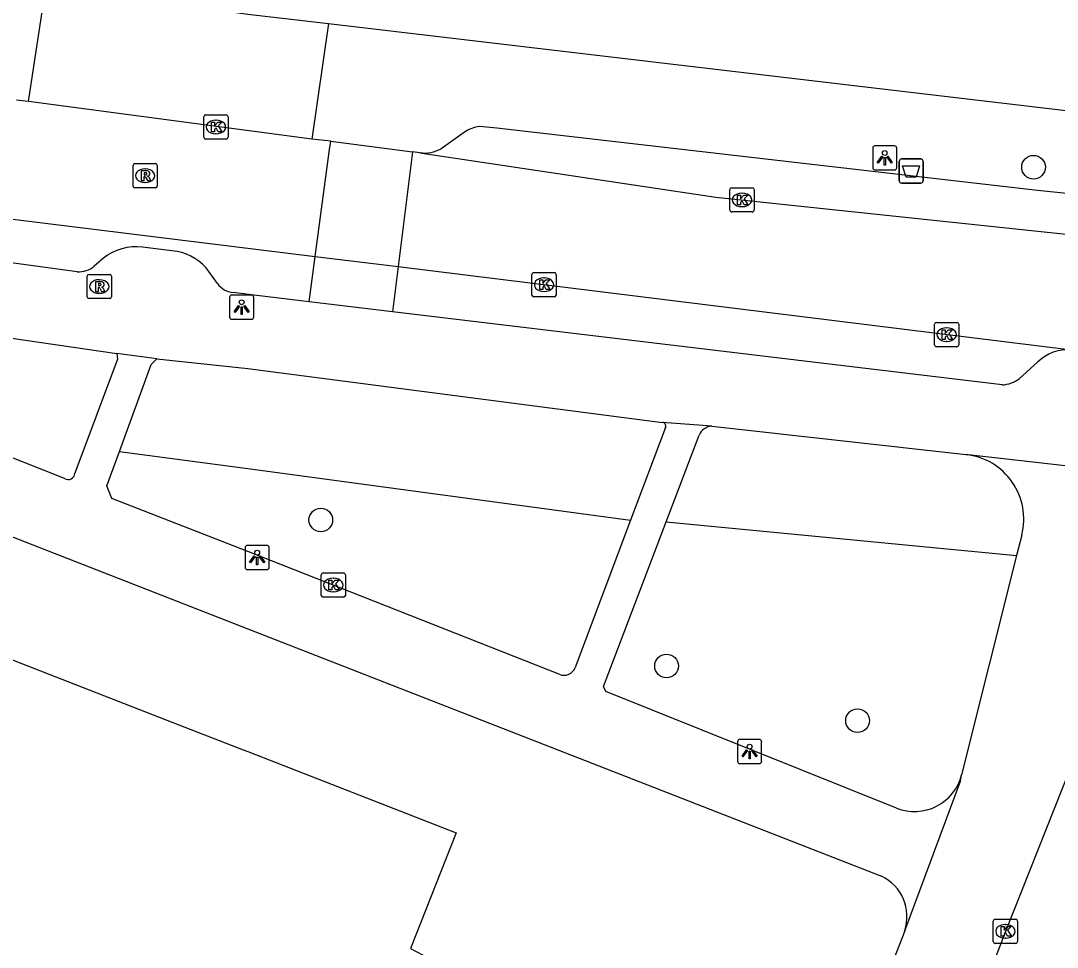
# Model space of a CAD drawing. Extents: x 160026 to 161302, y 384757 to 385701.
# Drawn here: x 160990.62 to 161033.44, y 385215.45 to 385253.7 of the extents above; entities that cross this region are included whole.
import ezdxf

# ---------------------------------------------------------------- set-up
doc = ezdxf.new("R2010")
doc.units = 0
for name, color, linetype in [('IMGEO_Afvalbak', 7, 'Continuous'), ('IMGEO_Boom', 7, 'Continuous'), ('IMGEO_Groenvoorziening', 7, 'Continuous'), ('IMGEO_Kolk', 7, 'Continuous'), ('IMGEO_Lichtpunt', 7, 'Continuous'), ('IMGEO_Pand', 7, 'Continuous'), ('IMGEO_Rijbaan_lokaal_open', 7, 'Continuous'), ('IMGEO_Rioolput', 7, 'Continuous'), ('IMGEO_Voetpad_open', 7, 'Continuous')]:
    doc.layers.add(name, color=color, linetype=linetype)

msp = doc.modelspace()

# ---------------------------------------------------------------- linework, layer by layer
at = {"layer": 'IMGEO_Afvalbak'}
for p, q in [((161026.909, 385247.097), (161026.909, 385247.897)), ((161026.909, 385247.897), (161026.909, 385247.097)), ((161027.009, 385247.997), (161027.799, 385247.997)), ((161027.799, 385247.997), (161027.009, 385247.997)), ((161027.899, 385247.897), (161027.899, 385247.097)), ((161027.899, 385247.097), (161027.899, 385247.897)), ((161027.799, 385246.997), (161027.009, 385246.997)), ((161027.009, 385246.997), (161027.799, 385246.997))]:
    msp.add_line(p, q, dxfattribs=at)
msp.add_lwpolyline([(161027.052, 385247.711), (161027.756, 385247.711), (161027.607, 385247.241), (161027.201, 385247.241), (161027.052, 385247.711)], dxfattribs=at)
for centre, start, end in [((161027.009, 385247.897), 90, 180), ((161027.009, 385247.897), 90, 180), ((161027.799, 385247.897), 0, 90), ((161027.799, 385247.897), 360, 90), ((161027.009, 385247.097), 180, 270), ((161027.009, 385247.097), 180, 270), ((161027.799, 385247.097), 270, 0), ((161027.799, 385247.097), 270, 0)]:
    msp.add_arc(centre, 0.1, start, end, dxfattribs=at)
at = {"layer": 'IMGEO_Boom'}
for centre in [(161032.459, 385247.656), (161003.019, 385233.091), (161017.301, 385227.061), (161025.189, 385224.804)]:
    msp.add_circle(centre, 0.489, dxfattribs=at)
at = {"layer": 'IMGEO_Groenvoorziening'}
for points in [[(160994.704, 385235.924), (161000, 385235.21), (161015.813, 385233.077)], [(161017.279, 385233.008), (161031.763, 385231.618)]]:
    msp.add_lwpolyline(points, dxfattribs=at)
at = {"layer": 'IMGEO_Kolk'}
for p, q in [((160998.261, 385249.817), (160999.113, 385249.817)), ((160998.186, 385248.891), (160998.186, 385249.743)), ((160998.674, 385249.597), (160998.699, 385249.597)), ((160999.187, 385249.743), (160999.187, 385248.891)), ((160998.697, 385249.037), (160998.672, 385249.037)), ((160999.113, 385248.817), (160998.261, 385248.817)), ((161019.991, 385246.807), (161020.843, 385246.807)), ((161019.916, 385245.881), (161019.916, 385246.733)), ((161020.404, 385246.587), (161020.429, 385246.587)), ((161020.917, 385246.733), (161020.917, 385245.881)), ((161020.427, 385246.027), (161020.402, 385246.027)), ((161020.843, 385245.807), (161019.991, 385245.807)), ((161011.74, 385242.378), (161011.74, 385243.23)), ((161011.815, 385243.304), (161012.667, 385243.304)), ((161012.228, 385243.084), (161012.253, 385243.084)), ((161012.741, 385243.23), (161012.741, 385242.378)), ((161012.667, 385242.304), (161011.815, 385242.304)), ((161012.251, 385242.524), (161012.226, 385242.524)), ((161028.445, 385241.246), (161029.297, 385241.246)), ((161028.37, 385240.32), (161028.37, 385241.172)), ((161028.858, 385241.026), (161028.883, 385241.026)), ((161029.371, 385241.172), (161029.371, 385240.32)), ((161028.881, 385240.466), (161028.856, 385240.466)), ((161029.297, 385240.246), (161028.445, 385240.246)), ((161003.034, 385229.977), (161003.034, 385230.829)), ((161003.109, 385230.903), (161003.961, 385230.903)), ((161003.522, 385230.683), (161003.547, 385230.683)), ((161004.035, 385230.829), (161004.035, 385229.977)), ((161003.545, 385230.123), (161003.52, 385230.123)), ((161003.961, 385229.903), (161003.109, 385229.903)), ((161030.798, 385215.679), (161030.798, 385216.531)), ((161030.873, 385216.605), (161031.725, 385216.605)), ((161031.799, 385216.531), (161031.799, 385215.679)), ((161031.286, 385216.385), (161031.311, 385216.385)), ((161031.725, 385215.605), (161030.873, 385215.605)), ((161031.309, 385215.825), (161031.284, 385215.825))]:
    msp.add_line(p, q, dxfattribs=at)
for points in [[(160998.261, 385249.817), (160999.113, 385249.817)], [(160998.186, 385248.891), (160998.186, 385249.743)], [(160998.507, 385249.517), (160998.63, 385249.517), (160998.63, 385249.366), (160998.76, 385249.517), (160998.924, 385249.517), (160998.778, 385249.366), (160998.931, 385249.117), (160998.779, 385249.117), (160998.694, 385249.281), (160998.63, 385249.214), (160998.63, 385249.117), (160998.507, 385249.117), (160998.507, 385249.517)], [(160999.187, 385249.743), (160999.187, 385248.891)], [(160999.113, 385248.817), (160998.261, 385248.817)], [(161019.991, 385246.807), (161020.843, 385246.807)], [(161019.916, 385245.881), (161019.916, 385246.733)], [(161020.237, 385246.507), (161020.36, 385246.507), (161020.36, 385246.356), (161020.49, 385246.507), (161020.654, 385246.507), (161020.508, 385246.356), (161020.661, 385246.107), (161020.509, 385246.107), (161020.424, 385246.271), (161020.36, 385246.204), (161020.36, 385246.107), (161020.237, 385246.107), (161020.237, 385246.507)], [(161020.917, 385246.733), (161020.917, 385245.881)], [(161020.843, 385245.807), (161019.991, 385245.807)], [(161011.74, 385242.378), (161011.74, 385243.23)], [(161011.815, 385243.304), (161012.667, 385243.304)], [(161012.061, 385243.004), (161012.184, 385243.004), (161012.184, 385242.853), (161012.314, 385243.004), (161012.478, 385243.004), (161012.332, 385242.853), (161012.485, 385242.604), (161012.333, 385242.604), (161012.248, 385242.768), (161012.184, 385242.701), (161012.184, 385242.604), (161012.061, 385242.604), (161012.061, 385243.004)], [(161012.741, 385243.23), (161012.741, 385242.378)], [(161012.667, 385242.304), (161011.815, 385242.304)], [(161028.445, 385241.246), (161029.297, 385241.246)], [(161028.37, 385240.32), (161028.37, 385241.172)], [(161028.691, 385240.946), (161028.814, 385240.946), (161028.814, 385240.795), (161028.944, 385240.946), (161029.108, 385240.946), (161028.962, 385240.795), (161029.115, 385240.546), (161028.963, 385240.546), (161028.878, 385240.71), (161028.814, 385240.643), (161028.814, 385240.546), (161028.691, 385240.546), (161028.691, 385240.946)], [(161029.371, 385241.172), (161029.371, 385240.32)], [(161029.297, 385240.246), (161028.445, 385240.246)], [(161003.034, 385229.977), (161003.034, 385230.829)], [(161003.109, 385230.903), (161003.961, 385230.903)], [(161003.355, 385230.603), (161003.478, 385230.603), (161003.478, 385230.452), (161003.608, 385230.603), (161003.772, 385230.603), (161003.626, 385230.452), (161003.779, 385230.203), (161003.627, 385230.203), (161003.542, 385230.367), (161003.478, 385230.3), (161003.478, 385230.203), (161003.355, 385230.203), (161003.355, 385230.603)], [(161004.035, 385230.829), (161004.035, 385229.977)], [(161003.961, 385229.903), (161003.109, 385229.903)], [(161030.798, 385215.679), (161030.798, 385216.531)], [(161030.873, 385216.605), (161031.725, 385216.605)], [(161031.799, 385216.531), (161031.799, 385215.679)], [(161031.119, 385216.305), (161031.242, 385216.305), (161031.242, 385216.154), (161031.372, 385216.305), (161031.536, 385216.305), (161031.39, 385216.154), (161031.543, 385215.905), (161031.391, 385215.905), (161031.306, 385216.069), (161031.242, 385216.002), (161031.242, 385215.905), (161031.119, 385215.905), (161031.119, 385216.305)], [(161031.725, 385215.605), (161030.873, 385215.605)]]:
    msp.add_lwpolyline(points, dxfattribs=at)
for centre, start, end in [((160998.263, 385249.741), 91.552, 178.448), ((160998.263, 385249.741), 91.552, 178.448), ((160999.111, 385249.741), 1.552, 88.448), ((160999.111, 385249.741), 1.552, 88.448), ((160998.263, 385248.893), 181.552, 268.448), ((160998.263, 385248.893), 181.552, 268.448), ((160999.111, 385248.893), 271.552, 358.448), ((160999.111, 385248.893), 271.552, 358.448), ((161019.993, 385246.731), 91.552, 178.448), ((161019.993, 385246.731), 91.552, 178.448), ((161020.841, 385246.731), 1.552, 88.448), ((161020.841, 385246.731), 1.552, 88.448), ((161019.993, 385245.883), 181.552, 268.448), ((161019.993, 385245.883), 181.552, 268.448), ((161020.841, 385245.883), 271.552, 358.448), ((161020.841, 385245.883), 271.552, 358.448), ((161011.817, 385243.228), 91.552, 178.448), ((161011.817, 385243.228), 91.552, 178.448), ((161012.665, 385243.228), 1.552, 88.448), ((161012.665, 385243.228), 1.552, 88.448), ((161011.817, 385242.38), 181.552, 268.448), ((161011.817, 385242.38), 181.552, 268.448), ((161012.665, 385242.38), 271.552, 358.448), ((161012.665, 385242.38), 271.552, 358.448), ((161028.447, 385241.17), 91.552, 178.448), ((161028.447, 385241.17), 91.552, 178.448), ((161029.295, 385241.17), 1.552, 88.448), ((161029.295, 385241.17), 1.552, 88.448), ((161028.447, 385240.322), 181.552, 268.448), ((161028.447, 385240.322), 181.552, 268.448), ((161029.295, 385240.322), 271.552, 358.448), ((161029.295, 385240.322), 271.552, 358.448), ((161003.111, 385230.827), 91.552, 178.448), ((161003.111, 385230.827), 91.552, 178.448), ((161003.959, 385230.827), 1.552, 88.448), ((161003.959, 385230.827), 1.552, 88.448), ((161003.111, 385229.979), 181.552, 268.448), ((161003.111, 385229.979), 181.552, 268.448), ((161003.959, 385229.979), 271.552, 358.448), ((161003.959, 385229.979), 271.552, 358.448), ((161030.875, 385216.529), 91.552, 178.448), ((161030.875, 385216.529), 91.552, 178.448), ((161031.723, 385216.529), 1.552, 88.448), ((161031.723, 385216.529), 1.552, 88.448), ((161030.875, 385215.681), 181.552, 268.448), ((161030.875, 385215.681), 181.552, 268.448), ((161031.723, 385215.681), 271.552, 358.448), ((161031.723, 385215.681), 271.552, 358.448)]:
    msp.add_arc(centre, 0.0765, start, end, dxfattribs=at)
for centre, major_axis, ratio, start_param, end_param in [((160998.673, 385249.317), (-0.387, 0.002), 0.722429, 4.712389, 7.853982), ((160998.698, 385249.317), (-0.39, 0.002), 0.717154, 1.570796, 4.712389), ((161020.403, 385246.307), (-0.387, 0.002), 0.722429, 4.712389, 7.853982), ((161020.428, 385246.307), (-0.39, 0.002), 0.717154, 1.570796, 4.712389), ((161012.227, 385242.804), (-0.387, 0.002), 0.722429, 4.712389, 7.853982), ((161012.252, 385242.804), (-0.39, 0.002), 0.717154, 1.570796, 4.712389), ((161028.857, 385240.746), (-0.387, 0.002), 0.722429, 4.712389, 7.853982), ((161028.882, 385240.746), (-0.39, 0.002), 0.717154, 1.570796, 4.712389), ((161003.521, 385230.403), (-0.387, 0.002), 0.722429, 4.712389, 7.853982), ((161003.546, 385230.403), (-0.39, 0.002), 0.717154, 1.570796, 4.712389), ((161031.285, 385216.105), (-0.387, 0.002), 0.722429, 4.712389, 7.853982), ((161031.31, 385216.105), (-0.39, 0.002), 0.717154, 1.570796, 4.712389)]:
    msp.add_ellipse(centre, major_axis=major_axis, ratio=ratio, start_param=start_param, end_param=end_param, dxfattribs=at)
at = {"layer": 'IMGEO_Lichtpunt'}
for p, q in [((161026.718, 385248.539), (161025.91, 385248.539)), ((161026.718, 385248.539), (161025.91, 385248.539)), ((161025.816, 385248.444), (161025.816, 385247.637)), ((161025.816, 385248.444), (161025.816, 385247.637)), ((161026.812, 385247.637), (161026.812, 385248.444)), ((161026.812, 385247.637), (161026.812, 385248.444)), ((161025.91, 385247.543), (161026.718, 385247.543)), ((161025.91, 385247.543), (161026.718, 385247.543)), ((160999.249, 385242.282), (160999.249, 385241.475)), ((160999.249, 385242.282), (160999.249, 385241.475)), ((161000.151, 385242.377), (160999.343, 385242.377)), ((161000.151, 385242.377), (160999.343, 385242.377)), ((161000.245, 385241.475), (161000.245, 385242.282)), ((161000.245, 385241.475), (161000.245, 385242.282)), ((160999.343, 385241.381), (161000.151, 385241.381)), ((160999.343, 385241.381), (161000.151, 385241.381)), ((160999.89, 385231.943), (160999.89, 385231.136)), ((160999.89, 385231.943), (160999.89, 385231.136)), ((161000.792, 385232.038), (160999.984, 385232.038)), ((161000.792, 385232.038), (160999.984, 385232.038)), ((161000.886, 385231.136), (161000.886, 385231.943)), ((161000.886, 385231.136), (161000.886, 385231.943)), ((160999.984, 385231.042), (161000.792, 385231.042)), ((160999.984, 385231.042), (161000.792, 385231.042)), ((161020.233, 385223.933), (161020.233, 385223.126)), ((161020.233, 385223.933), (161020.233, 385223.126)), ((161021.135, 385224.028), (161020.327, 385224.028)), ((161021.135, 385224.028), (161020.327, 385224.028)), ((161021.229, 385223.126), (161021.229, 385223.933)), ((161021.229, 385223.126), (161021.229, 385223.933)), ((161020.327, 385223.032), (161021.135, 385223.032)), ((161020.327, 385223.032), (161021.135, 385223.032))]:
    msp.add_line(p, q, dxfattribs=at)
for points in [[(161026.19, 385248.108), (161026.229, 385248.08), (161026.041, 385247.818), (161026.003, 385247.845), (161026.19, 385248.108)], [(161026.402, 385248.08), (161026.44, 385248.107), (161026.627, 385247.845), (161026.588, 385247.817), (161026.402, 385248.08)], [(161026.292, 385248.06), (161026.339, 385248.06), (161026.339, 385247.738), (161026.292, 385247.738), (161026.292, 385248.06)], [(160999.623, 385241.946), (160999.662, 385241.918), (160999.474, 385241.656), (160999.436, 385241.683), (160999.623, 385241.946)], [(160999.725, 385241.898), (160999.772, 385241.898), (160999.772, 385241.576), (160999.725, 385241.576), (160999.725, 385241.898)], [(160999.835, 385241.918), (160999.873, 385241.945), (161000.06, 385241.683), (161000.021, 385241.655), (160999.835, 385241.918)], [(161000.264, 385231.607), (161000.303, 385231.579), (161000.115, 385231.317), (161000.077, 385231.344), (161000.264, 385231.607)], [(161000.366, 385231.559), (161000.413, 385231.559), (161000.413, 385231.237), (161000.366, 385231.237), (161000.366, 385231.559)], [(161000.476, 385231.579), (161000.514, 385231.606), (161000.701, 385231.344), (161000.662, 385231.316), (161000.476, 385231.579)], [(161020.607, 385223.597), (161020.646, 385223.569), (161020.458, 385223.307), (161020.42, 385223.334), (161020.607, 385223.597)], [(161020.709, 385223.549), (161020.756, 385223.549), (161020.756, 385223.227), (161020.709, 385223.227), (161020.709, 385223.549)], [(161020.819, 385223.569), (161020.857, 385223.596), (161021.044, 385223.334), (161021.005, 385223.306), (161020.819, 385223.569)]]:
    msp.add_lwpolyline(points, dxfattribs=at)
for centre in [(161026.315, 385248.242), (160999.748, 385242.08), (161000.389, 385231.741), (161020.732, 385223.731)]:
    msp.add_circle(centre, 0.0994, dxfattribs=at)
for centre, start, end in [((161025.91, 385248.444), 90, 180), ((161025.91, 385248.444), 90, 180), ((161026.718, 385248.444), 0, 90), ((161026.718, 385248.444), 0, 90), ((161025.91, 385247.637), 180, 270), ((161025.91, 385247.637), 180, 270), ((161026.718, 385247.637), 270, 0), ((161026.718, 385247.637), 270, 360), ((160999.343, 385242.282), 90, 180), ((160999.343, 385242.282), 90, 180), ((161000.151, 385242.282), 0, 90), ((161000.151, 385242.282), 0, 90), ((160999.343, 385241.475), 180, 270), ((160999.343, 385241.475), 180, 270), ((161000.151, 385241.475), 270, 0), ((161000.151, 385241.475), 270, 360), ((160999.984, 385231.943), 90, 180), ((160999.984, 385231.943), 90, 180), ((161000.792, 385231.943), 0, 90), ((161000.792, 385231.943), 0, 90), ((160999.984, 385231.136), 180, 270), ((160999.984, 385231.136), 180, 270), ((161000.792, 385231.136), 270, 0), ((161000.792, 385231.136), 270, 360), ((161020.327, 385223.933), 90, 180), ((161020.327, 385223.933), 90, 180), ((161021.135, 385223.933), 0, 90), ((161021.135, 385223.933), 0, 90), ((161020.327, 385223.126), 180, 270), ((161020.327, 385223.126), 180, 270), ((161021.135, 385223.126), 270, 0), ((161021.135, 385223.126), 270, 360)]:
    msp.add_arc(centre, 0.0946, start, end, dxfattribs=at)
at = {"layer": 'IMGEO_Pand'}
msp.add_lwpolyline([(160979.609, 385231.472), (160996.664, 385224.826), (160999.814, 385223.599), (161000, 385223.526), (161008.61, 385220.171), (161006.729, 385215.4), (161008.033, 385214.702), (161011.504, 385206.956), (161010.958, 385205.536), (161015.872, 385203.605), (161012.442, 385194.832), (161012.192, 385194.914), (161010.981, 385191.749), (161011.218, 385191.675), (161004.568, 385174.692), (161004.331, 385174.761), (161003.103, 385171.643), (161003.347, 385171.556), (161000, 385163.041), (160999.928, 385162.858), (160991.432, 385166.158), (160991.095, 385165.234), (160988.085, 385166.412)], dxfattribs=at)
at = {"layer": 'IMGEO_Rijbaan_lokaal_open'}
for points in [[(160953.936, 385250.929), (160976.501, 385247.425), (160980.36, 385246.742), (161002.791, 385243.972)], [(160990.948, 385250.374), (160990.441, 385250.422)], [(161002.646, 385248.813), (160990.948, 385250.374)], [(161003.426, 385248.731), (161002.646, 385248.813)], [(161002.791, 385243.972), (161003.38, 385248.388), (161003.426, 385248.731)], [(161003.426, 385248.731), (161006.811, 385248.297)], [(161006.811, 385248.297), (161006.209, 385243.55)], [(161007.115, 385248.252), (161006.811, 385248.297)], [(161007.115, 385248.252), (161019.333, 385246.424), (161057.931, 385242.352), (161093.216, 385240.068)], [(161002.791, 385243.972), (161006.209, 385243.55)], [(161006.209, 385243.55), (161034.034, 385240.114)], [(161038.28, 385233.682), (161031.3, 385216.104), (161028.77, 385209.545)]]:
    msp.add_lwpolyline(points, dxfattribs=at)
at = {"layer": 'IMGEO_Rioolput'}
for p, q in [((160995.263, 385246.88), (160995.263, 385247.732)), ((160995.338, 385247.806), (160996.19, 385247.806)), ((160996.264, 385247.732), (160996.264, 385246.88)), ((160995.751, 385247.586), (160995.776, 385247.586)), ((160995.774, 385247.026), (160995.749, 385247.026)), ((160996.19, 385246.806), (160995.338, 385246.806)), ((160993.37, 385242.303), (160993.37, 385243.155)), ((160993.445, 385243.229), (160994.297, 385243.229)), ((160993.858, 385243.009), (160993.883, 385243.009)), ((160994.371, 385243.155), (160994.371, 385242.303)), ((160994.297, 385242.229), (160993.445, 385242.229)), ((160993.881, 385242.449), (160993.856, 385242.449))]:
    msp.add_line(p, q, dxfattribs=at)
for points in [[(160995.263, 385246.88), (160995.263, 385247.732)], [(160995.338, 385247.806), (160996.19, 385247.806)], [(160996.264, 385247.732), (160996.264, 385246.88)], [(160995.852, 385247.504), (160995.6, 385247.506), (160995.6, 385247.106)], [(160995.6, 385247.106), (160995.724, 385247.106), (160995.724, 385247.268), (160995.735, 385247.268)], [(160995.778, 385247.425), (160995.724, 385247.425), (160995.724, 385247.344)], [(160995.724, 385247.344), (160995.776, 385247.344)], [(160995.782, 385247.239), (160995.853, 385247.106), (160995.993, 385247.106), (160995.928, 385247.232)], [(160996.19, 385246.806), (160995.338, 385246.806)], [(160993.37, 385242.303), (160993.37, 385243.155)], [(160993.445, 385243.229), (160994.297, 385243.229)], [(160994.371, 385243.155), (160994.371, 385242.303)], [(160993.959, 385242.927), (160993.707, 385242.929), (160993.707, 385242.529)], [(160993.707, 385242.529), (160993.831, 385242.529), (160993.831, 385242.691), (160993.842, 385242.691)], [(160993.885, 385242.848), (160993.831, 385242.848), (160993.831, 385242.767)], [(160993.831, 385242.767), (160993.883, 385242.767)], [(160993.889, 385242.662), (160993.96, 385242.529), (160994.1, 385242.529), (160994.035, 385242.655)], [(160994.297, 385242.229), (160993.445, 385242.229)]]:
    msp.add_lwpolyline(points, dxfattribs=at)
for centre, radius, start, end in [((160995.34, 385247.73), 0.0765, 91.552, 178.448), ((160995.34, 385247.73), 0.0765, 91.552, 178.448), ((160996.188, 385247.73), 0.0765, 1.552, 88.448), ((160996.188, 385247.73), 0.0765, 1.552, 88.448), ((160995.734, 385247.215), 0.0533, 26.0293, 88.6989), ((160995.76, 385247.533), 0.19, 274.7715, 282.9687), ((160995.784, 385247.329), 0.0964, 77.0061, 93.1865), ((160995.798, 385247.386), 0.0378, 276.6634, 79.6772), ((160995.851, 385247.394), 0.109, 350.3612, 89.416), ((160995.849, 385247.394), 0.112, 277.5842, 350.9817), ((160995.833, 385247.179), 0.108, 29.5134, 73.7905), ((160995.34, 385246.882), 0.0765, 181.552, 268.448), ((160995.34, 385246.882), 0.0765, 181.552, 268.448), ((160996.188, 385246.882), 0.0765, 271.552, 358.448), ((160996.188, 385246.882), 0.0765, 271.552, 358.448), ((160993.447, 385243.153), 0.0765, 91.552, 178.448), ((160993.447, 385243.153), 0.0765, 91.552, 178.448), ((160994.295, 385243.153), 0.0765, 1.552, 88.448), ((160994.295, 385243.153), 0.0765, 1.552, 88.448), ((160993.841, 385242.638), 0.0533, 26.0293, 88.6989), ((160993.867, 385242.956), 0.19, 274.7715, 282.9687), ((160993.891, 385242.752), 0.0964, 77.0061, 93.1865), ((160993.905, 385242.809), 0.0378, 276.6634, 79.6772), ((160993.958, 385242.817), 0.109, 350.3612, 89.416), ((160993.956, 385242.817), 0.112, 277.5842, 350.9817), ((160993.94, 385242.602), 0.108, 29.5134, 73.7905), ((160993.447, 385242.305), 0.0765, 181.552, 268.448), ((160993.447, 385242.305), 0.0765, 181.552, 268.448), ((160994.295, 385242.305), 0.0765, 271.552, 358.448), ((160994.295, 385242.305), 0.0765, 271.552, 358.448)]:
    msp.add_arc(centre, radius, start, end, dxfattribs=at)
for centre, major_axis, ratio, start_param, end_param in [((160995.75, 385247.306), (-0.387, 0.002), 0.722429, 4.712389, 7.853982), ((160995.775, 385247.306), (-0.39, 0.002), 0.717154, 1.570796, 4.712389), ((160993.857, 385242.729), (-0.387, 0.002), 0.722429, 4.712389, 7.853982), ((160993.882, 385242.729), (-0.39, 0.002), 0.717154, 1.570796, 4.712389)]:
    msp.add_ellipse(centre, major_axis=major_axis, ratio=ratio, start_param=start_param, end_param=end_param, dxfattribs=at)
at = {"layer": 'IMGEO_Voetpad_open'}
for points in [[(160990.948, 385250.374), (160991.677, 385255.173)], [(160991.677, 385255.173), (161000, 385253.978), (161003.341, 385253.585)], [(161003.341, 385253.585), (161002.646, 385248.813)], [(161003.341, 385253.585), (161035.09, 385249.85), (161050.341, 385248.377), (161077.816, 385246.068), (161100.512, 385244.452)], [(161008.951, 385249.098), (161007.996, 385248.417)], [(161096.659, 385241.198), (161092.63, 385241.461), (161049.684, 385244.952), (161032.619, 385246.698), (161010.294, 385249.267), (161009.581, 385249.339)], [(160992.953, 385243.341), (160989.927, 385243.743), (160980.116, 385245.024), (160956.013, 385248.913)], [(160954.561, 385246.331), (161000, 385228.597), (161026.18, 385218.38)], [(160997.084, 385244.176), (160995.652, 385244.352)], [(160994.036, 385243.903), (160993.661, 385243.569)], [(161002.54, 385242.096), (161002.791, 385243.972)], [(161006.209, 385243.55), (161005.973, 385241.685)], [(160998.745, 385242.852), (160998.394, 385243.354)], [(160978.071, 385242.37), (160994.587, 385239.967)], [(161002.54, 385242.096), (161000.376, 385242.355), (160999.399, 385242.486)], [(161005.973, 385241.685), (161002.54, 385242.096)], [(161031.166, 385238.668), (161005.973, 385241.685)], [(160992.43, 385234.804), (160978.02, 385240.521)], [(160994.587, 385239.967), (160994.624, 385239.726), (160992.862, 385235.018)], [(160996.242, 385239.746), (160994.587, 385239.967)], [(160994.704, 385235.924), (160996.011, 385239.51), (160996.242, 385239.746)], [(160996.242, 385239.746), (161000, 385239.346), (161017.135, 385237.119)], [(161032.628, 385239.601), (161031.883, 385238.931)], [(161019.177, 385236.961), (161017.135, 385237.119)], [(161019.177, 385236.961), (161029.673, 385235.792)], [(161017.259, 385236.915), (161015.813, 385233.077)], [(161017.279, 385233.008), (161018.646, 385236.596)], [(161012.887, 385226.715), (161000, 385231.784), (160994.382, 385233.977), (160994.183, 385234.495), (160994.704, 385235.924)], [(161029.673, 385235.792), (161029.762, 385235.793), (161038.627, 385234.794)], [(161015.813, 385233.077), (161013.522, 385226.997)], [(161026.799, 385221.195), (161014.786, 385226.003), (161014.692, 385226.219), (161017.279, 385233.008)], [(161031.977, 385232.469), (161031.763, 385231.618)], [(161031.763, 385231.618), (161029.488, 385222.57)], [(161027.141, 385216.132), (161029.443, 385222.299), (161029.488, 385222.57)], [(161027.141, 385216.132), (161025.453, 385211.795), (161023.234, 385206.095), (161003.072, 385154.295), (161002.935, 385153.943), (161000.607, 385147.956), (161000, 385146.397), (160987.796, 385115.023), (160983.488, 385103.946)]]:
    msp.add_lwpolyline(points, dxfattribs=at)
for centre, radius, start, end in [((161009.755, 385247.94), 1.409, 97.0892, 124.7784), ((161007.293, 385249.736), 1.494, 263.1572, 298.0586), ((160995.383, 385242.187), 2.181, 82.917, 128.1385), ((160996.726, 385242.151), 2.056, 35.8018, 79.9832), ((160993.031, 385244.313), 0.975, 265.4379, 310.2627), ((160999.48, 385243.399), 0.916, 216.6265, 264.9079), ((161033.879, 385238.356), 1.764, 84.9496, 135.1409), ((161031.086, 385239.995), 1.33, 273.456, 306.8307), ((161017.116, 385236.968), 0.153, 339.8871, 82.699), ((161019.194, 385236.367), 0.594, 91.6465, 157.3614), ((161029.374, 385233.125), 2.684, 345.86, 83.611), ((160992.583, 385235.039), 0.28, 237.0232, 355.6817), ((161013.071, 385227.156), 0.478, 247.3042, 340.5873), ((161027.544, 385223.055), 2.004, 248.1743, 345.9909), ((161025.384, 385216.71), 1.85, 341.7814, 64.5111)]:
    msp.add_arc(centre, radius, start, end, dxfattribs=at)

doc.saveas('drawing.dxf')
